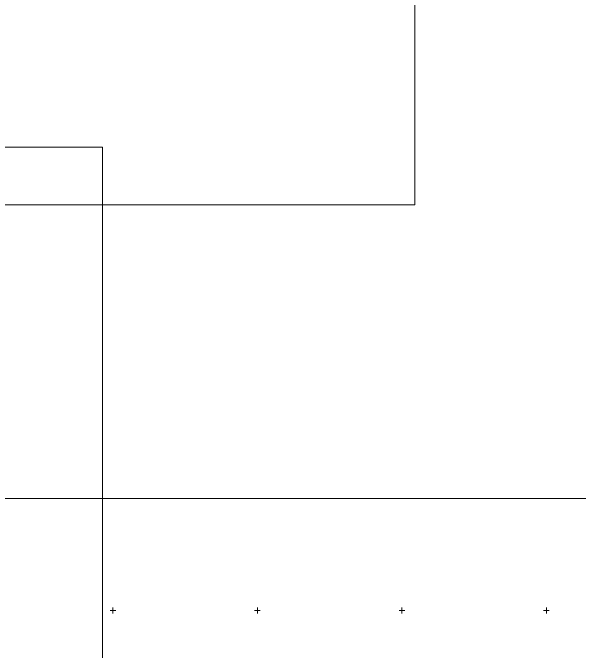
# Model space of a CAD drawing. Extents: x -670514 to -669423, y -1130798 to -1130123.
# Drawn here: x -670134.7 to -669939, y -1130563.7 to -1130343.2 of the extents above; entities that cross this region are included whole.
import ezdxf

# ---------------------------------------------------------------- set-up
doc = ezdxf.new("R2010")
doc.units = 0
doc.header["$LTSCALE"] = 0.24
doc.layers.add('60', color=7, linetype='Continuous', lineweight=13)
doc.layers.add('61', color=7, linetype='Continuous', lineweight=13)

msp = doc.modelspace()

# ---------------------------------------------------------------- linework, layer by layer
at = {"layer": '60'}
for points in [[(-670405.553, -1130409.706), (-669995.553, -1130409.706), (-669995.553, -1130122.706), (-670405.553, -1130122.706)], [(-670513.627, -1130676.756), (-670103.627, -1130676.756), (-670103.627, -1130389.756), (-670513.627, -1130389.756)], [(-670225.642, -1130798.198), (-669815.642, -1130798.198), (-669815.642, -1130511.198), (-670225.642, -1130511.198)]]:
    msp.add_lwpolyline(points, close=True, dxfattribs=at)
at = {"layer": '61'}
for p, q in [((-670101, -1130550), (-670099, -1130550)), ((-670100, -1130551), (-670100, -1130549)), ((-670051, -1130550), (-670049, -1130550)), ((-670050, -1130551), (-670050, -1130549)), ((-670001, -1130550), (-669999, -1130550)), ((-670000, -1130551), (-670000, -1130549)), ((-669951, -1130550), (-669949, -1130550)), ((-669950, -1130551), (-669950, -1130549))]:
    msp.add_line(p, q, dxfattribs=at)

doc.saveas('drawing.dxf')
